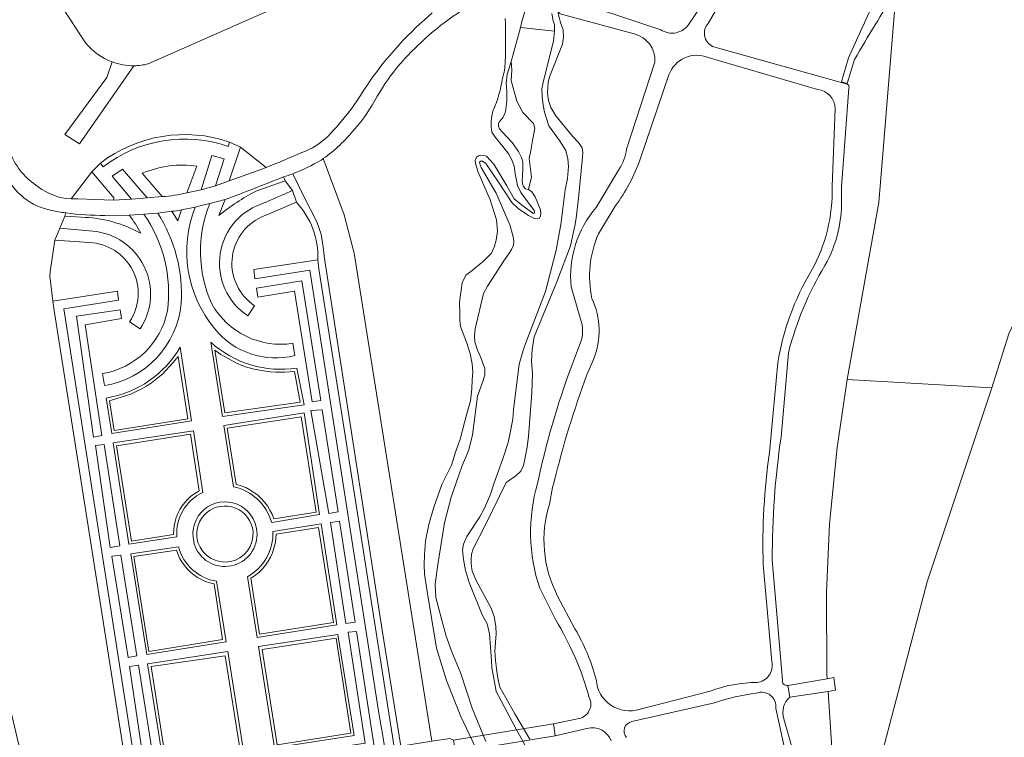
# Model space of a CAD drawing. Header units: metres. Extents: x 197700 to 204338, y 317132 to 325229.
# Tile 539 of 656: x 201965 to 202123, y 320244 to 320359. Entities that reach past the tile are written whole.
import ezdxf

# ---------------------------------------------------------------- set-up
doc = ezdxf.new("R2010")
doc.units = ezdxf.units.M
for name, color, linetype, lineweight in [('B-WE-GR-BEPLANTING_CULTUUR_BODEMBEDEKKER-GV', 90, 'Continuous', 18), ('B-WE-GR-BEPLANTING_CULTUUR_BOSPLANTSOEN-GV', 90, 'Continuous', 18), ('B-WE-GR-BEPLANTING_CULTUUR_HEESTERS-GV', 90, 'Continuous', 18), ('B-WE-GR-BOS_LOOF-GV', 40, 'Continuous', 13), ('B-WE-IE-TERREINAFSCHEIDING_KUNSTMATIG_HEKWERK-G', 20, 'IE-TERREINAFSCHEIDING-KUNSTMATIG', 18), ('B-WE-IE-TERREINAFSCHEIDING_KUNSTMATIG_MUUR-G', 90, 'IE-TERREINAFSCHEIDING-KUNSTMATIG-DICHT', 18), ('B-WE-IE-TERREINAFSCHEIDING_KUNSTMATIG_MUUR-GV', 90, 'Continuous', 18), ('B-WE-KW-KUNSTWERK_DEK-GV', 170, 'Continuous', 18), ('B-WE-KW-KUNSTWERK_STUW-G', 170, 'Continuous', 18), ('B-WE-OG-TERREIN_CULTUURSCHEIDING-GV', 7, 'Continuous', 18), ('B-WE-OG-WATER-GV', 130, 'Continuous', 18), ('B-WE-OG-WATER_GRACHT-GV', 160, 'Continuous', 18), ('B-WE-OG-WATER_GREPPEL-GV', 160, 'Continuous', 18), ('B-WE-OG-WATER_SLIK-GV', 130, 'Continuous', 18), ('B-WE-OG-WATER_SLOOT-GV', 120, 'Continuous', 18), ('B-WE-VH-ONVERHARD-GV', 252, 'Continuous', 18), ('B-WE-VH-VERHARDING_GESLOTEN-GV', 252, 'Continuous', 18), ('B-WE-VH-VERHARDING_OPEN-GV', 252, 'Continuous', 18)]:
    doc.layers.add(name, color=color, linetype=linetype, lineweight=lineweight)
doc.linetypes.add('IE-TERREINAFSCHEIDING-KUNSTMATIG', pattern='A,4,[82,NLCS.SHX,S=0.75,R=90,X=0,Y=0],4,-2', length=10)
doc.linetypes.add('IE-TERREINAFSCHEIDING-KUNSTMATIG-DICHT', pattern='A,8,-1,[82,NLCS.SHX,S=0.75,R=90,X=0,Y=0],-1', length=10)

msp = doc.modelspace()

# ---------------------------------------------------------------- linework, layer by layer
at = {"layer": 'B-WE-GR-BEPLANTING_CULTUUR_BODEMBEDEKKER-GV'}
for points in [[(202023.516, 320244.741), (202023.867, 320242.398), (202025.389, 320242.634), (202019.501, 320280.13), (202013.326, 320319.397), (202013.164, 320320.837), (202002.883, 320319.272), (202003.065, 320317.8), (202011.855, 320319.192), (202022.947, 320248.107)], [(202010.604, 320317.47), (202003.291, 320316.295), (202003.529, 320314.851), (202009.425, 320315.798), (202012.237, 320298.052), (202013.617, 320298.254)], [(201970.651, 320314.217), (201970.849, 320312.718), (201982.965, 320235.661), (201984.435, 320235.989), (201972.427, 320312.979), (201981.189, 320314.355), (201981.008, 320315.813)], [(201977.178, 320292.357), (201978.484, 320292.671), (201975.83, 320310.422), (201981.639, 320311.411), (201981.439, 320312.8), (201974.423, 320311.798)], [(202013.853, 320296.762), (202012.045, 320296.665), (202014.887, 320280.149), (202016.386, 320280.411)], [(201979.852, 320274.663), (201981.376, 320274.925), (201978.868, 320291.23), (201977.491, 320291.048)], [(202016.613, 320278.891), (202015.16, 320278.703), (202017.661, 320262.498), (202019.158, 320262.712)], [(201982.709, 320257.034), (201984.124, 320257.311), (201981.564, 320273.425), (201980.098, 320273.257)], [(202019.357, 320261.183), (202018.029, 320261.086), (202020.73, 320243.286), (202006.32, 320241.021), (202006.596, 320239.545), (202022.31, 320242.06)], [(201985.798, 320236.076), (202001.742, 320238.526), (202001.493, 320240.195), (201987.229, 320237.916), (201984.372, 320255.781), (201982.93, 320255.583)]]:
    msp.add_lwpolyline(points, close=True, dxfattribs=at)
at = {"layer": 'B-WE-GR-BEPLANTING_CULTUUR_BOSPLANTSOEN-GV'}
for points in [[(202072.669, 320358.691), (202079.737, 320369.085), (202077.947, 320369.432), (202073.183, 320370.356), (202069.597, 320378.032), (202066.723, 320384.765), (202062.257, 320386.95), (202057.356, 320389.348), (202057.33, 320389.016), (202057.223, 320387.433), (202056.489, 320382.517), (202055.823, 320378.363), (202054.923, 320372.063), (202054.047, 320369.786), (202053.319, 320368.65), (202052.702, 320367.833), (202052.023, 320366.941), (202051.724, 320365.999), (202051.546, 320364.964), (202051.505, 320363.959), (202051.554, 320362.724)], [(202082.319, 320370.166), (202081.499, 320368.743), (202075.77, 320358.798)], [(202098.059, 320301.625), (202103.135, 320330.028), (202105.937, 320364.004)], [(202063.907, 320357.122), (202051.787, 320360.397), (202052.541, 320363), (202068.152, 320357.785)], [(202052.511, 320357.746), (202052.576, 320356.603), (202052.382, 320355.462), (202050.303, 320350.209), (202050.066, 320349.282), (202049.97, 320347.611), (202050.145, 320346.416), (202050.537, 320345.305), (202051.314, 320343.96), (202053.985, 320340.699), (202054.939, 320339.698), (202055.562, 320338.814), (202055.627, 320338.052), (202055.577, 320337.348), (202054.938, 320330.727), (202054.576, 320327.536), (202054.365, 320326.289), (202053.679, 320323.11), (202051.473, 320317.295), (202047.85, 320308.461), (202047.51, 320306.438), (202047.431, 320304.595), (202047.564, 320302.597), (202047.488, 320299.519), (202046.932, 320292.545), (202046.732, 320290.794), (202046.395, 320289.137), (202046.123, 320287.829), (202045.718, 320286.949), (202044.888, 320286.195), (202043.338, 320285.098), (202040.149, 320278.53), (202038.067, 320274.436), (202037.8, 320273.616), (202037.76, 320272.732), (202037.738, 320272.031), (202037.91, 320270.871), (202038.52, 320269.402), (202040.96, 320264.913), (202041.435, 320263.583), (202041.724, 320262.056), (202041.727, 320260.821), (202041.548, 320258.034), (202041.624, 320256.54), (202041.882, 320254.8), (202042.066, 320253.442), (202042.329, 320252.281), (202044.725, 320247.96), (202047.154, 320243.898)], [(202076.462, 320355.093), (202098.032, 320349.031)], [(202062.67, 320338.622), (202067.198, 320352.566)], [(202099.243, 320353.013), (202098.065, 320349.124), (202097.134, 320349.398), (202098.253, 320353.284)], [(202098.34, 320348.374), (202097.172, 320332.561), (202097.139, 320331.225)], [(202009.146, 320334.67), (202010.976, 320330.894), (202012.964, 320326.952), (202013.662, 320324.938), (202013.984, 320322.897), (202014.199, 320321.044), (202023.456, 320261.41), (202026.463, 320242.8), (202031.446, 320243.572), (202018.998, 320321.914), (202017.354, 320328.058), (202014.002, 320337.094)], [(202014.002, 320337.094), (202013.831, 320336.973), (202013.655, 320336.851)], [(202057.79, 320329.25), (202061.395, 320335.262)], [(202055.201, 320311.543), (202053.785, 320316.489)], [(202123.967, 320308.948), (202121.255, 320300.299), (202110.906, 320269.143), (202101.919, 320234.965), (202096.098, 320235.021), (202094.982, 320251.571), (202088.866, 320250.662)], [(202053.819, 320303.738), (202055.115, 320307.157)], [(202088.629, 320305.94), (202087.444, 320292.38)], [(202088.523, 320252.536), (202094.844, 320253.608), (202094.794, 320254.352), (202094.746, 320267.466), (202095.203, 320278.465), (202096.426, 320290.747), (202098.059, 320301.625)], [(202086.047, 320272.709), (202087.662, 320253.401)], [(202051.246, 320263.127), (202048.749, 320268.147)], [(202076.777, 320249.734), (202063.529, 320246.728)], [(202090.373, 320225.017), (202090.332, 320230.026), (202090.263, 320232.259), (202086.588, 320248.831)], [(202056.312, 320245.617), (202051.236, 320244.43), (202050.922, 320246.379), (202055.064, 320247.232)], [(202087.903, 320247.199), (202089.993, 320239.833)]]:
    msp.add_lwpolyline(points, dxfattribs=at)
for points in [[(202098.253, 320353.284, 0.0057852), (202105.006, 320368.317)], [(202105.937, 320364.004, 0.0100603), (202099.243, 320353.013)], [(202051.554, 320362.724, 0.1140874), (202052.511, 320357.746)], [(202068.152, 320357.785, 0.4179046), (202072.669, 320358.691)], [(202075.77, 320358.798, 0.5006354), (202076.462, 320355.093)], [(202067.198, 320352.566, 0.3631031), (202063.907, 320357.122)], [(202098.032, 320349.031, -0.4260256), (202098.34, 320348.374)], [(202061.395, 320335.262, 0.1124929), (202062.67, 320338.622)], [(202013.655, 320336.851, -0.0470744), (202009.146, 320334.67)], [(202097.139, 320331.225, -0.1423482), (202094.478, 320319.928)], [(202053.785, 320316.489, -0.2055964), (202057.79, 320329.25)], [(202094.478, 320319.928, 0.0703898), (202088.629, 320305.94)], [(202055.115, 320307.157, 0.2093295), (202055.201, 320311.543)], [(202048.394, 320284.947, -0.0365694), (202053.819, 320303.738)], [(202087.444, 320292.38, 0.0370425), (202086.047, 320272.709)], [(202048.749, 320268.147, -0.1537468), (202048.394, 320284.947)], [(202056.695, 320250.577, 0.0694732), (202051.246, 320263.127)], [(202087.662, 320253.401, 0.5330212), (202088.523, 320252.536)], [(202083.529, 320251.284, 0.0523881), (202076.777, 320249.734)], [(202086.588, 320248.831, 0.5782862), (202083.529, 320251.284)], [(202055.064, 320247.232, 0.4873268), (202056.695, 320250.577)], [(202088.866, 320250.662, 0.3037871), (202087.903, 320247.199)], [(202063.529, 320246.728, 0.5971758), (202062.666, 320244.179)], [(202060.187, 320243.655, 0.389101), (202056.312, 320245.617)]]:
    msp.add_lwpolyline(points, format="xyb", dxfattribs=at)
at = {"layer": 'B-WE-GR-BEPLANTING_CULTUUR_HEESTERS-GV'}
for points in [[(202000.744, 320338.932), (201998.939, 320333.539)], [(202004.876, 320335.687), (202000.744, 320338.932)], [(201974.649, 320330.657), (201980.295, 320330.441), (201980.498, 320330.762), (201976.871, 320334.993), (201973.564, 320330.642)], [(201992.129, 320331.608), (201993.76, 320335.872)], [(201984.967, 320334.733), (201988.169, 320330.993)], [(202003.193, 320331.876), (202007.884, 320333.537), (202007.631, 320334.158)], [(202004.053, 320327.701), (202009.698, 320330.123), (202009.079, 320331.996), (202004.716, 320330.023)], [(201998.281, 320330.518), (201997.251, 320327.965)], [(201989.743, 320328.633), (201990.69, 320327.115), (201991.259, 320328.855)], [(201995.796, 320329.89), (201994.619, 320329.594), (201993.468, 320329.309)], [(201972.732, 320328.381), (201972.546, 320327.841)], [(201972.546, 320327.841), (201975.178, 320327.686)], [(201982.877, 320328.016), (201978.991, 320327.976)], [(201987.467, 320328.358), (201986.552, 320328.278), (201985.228, 320328.165)], [(201977.04, 320325.459), (201971.753, 320325.914), (201970.96, 320323.989), (201976.487, 320323.611)], [(202001.902, 320311.862), (202002.997, 320313.481)], [(201982.936, 320310.898), (201984.636, 320309.749)], [(201979.192, 320298.656), (201980.107, 320292.994), (201992.868, 320294.998), (201991.079, 320306.835)], [(201995.984, 320307.625), (201997.855, 320295.72), (202010.927, 320297.556), (202009.761, 320303.478)], [(202009.439, 320305.488), (202009.151, 320307.45)], [(201978.577, 320302.593), (201978.902, 320300.649)], [(202005.74, 320278.698), (202013.422, 320279.947), (202010.968, 320296.276), (201998.041, 320294.276), (201999.591, 320284.421)], [(201994.673, 320283.496), (201993.189, 320293.379), (201980.322, 320291.476), (201982.824, 320275.213), (201990.526, 320276.366)], [(202001.854, 320269.982), (202003.401, 320260.239), (202016.171, 320262.239), (202013.666, 320278.495), (202005.949, 320277.226)], [(201990.814, 320274.772), (201983.133, 320273.667), (201985.69, 320257.474), (201998.416, 320259.508), (201996.914, 320269.251)]]:
    msp.add_lwpolyline(points, dxfattribs=at)
for points in [[(201994.448, 320332.079), (201996.726, 320332.726), (201998.108, 320337.068), (201996.137, 320337.584)], [(201983.258, 320330.601), (201985.752, 320330.77), (201981.802, 320335.397), (201980.131, 320334.287)], [(201979.713, 320298.231), (201980.056, 320298.297), (201982.282, 320298.998), (201983.126, 320299.305), (201984.317, 320299.855), (201984.333, 320299.86), (201984.708, 320300.007), (201985.653, 320300.554), (201986.446, 320301.078), (201987.008, 320301.525), (201987.519, 320301.934), (201988.21, 320302.484), (201989.91, 320304.3), (201990.229, 320304.709), (201990.74, 320305.348), (201992.308, 320295.34), (201980.454, 320293.476)], [(201996.644, 320306.359), (201997.603, 320305.669), (201998.367, 320305.212), (201999.325, 320304.675), (202000.118, 320304.253), (202001.128, 320303.818), (202001.553, 320303.661), (202002.918, 320303.279), (202004.438, 320303.022), (202004.455, 320303.021), (202005.551, 320302.884), (202006.408, 320302.807), (202007.184, 320302.809), (202007.824, 320302.834), (202009.383, 320302.937), (202010.291, 320297.987), (201998.235, 320296.272)], [(202000.035, 320284.832), (201998.624, 320293.802), (202010.479, 320295.666), (202012.886, 320280.355), (202006.08, 320279.284), (202005.798, 320280), (202005.454, 320280.687), (202005.049, 320281.34), (202004.587, 320281.955), (202004.073, 320282.526), (202003.509, 320283.049), (202002.901, 320283.52), (202002.254, 320283.934), (202001.572, 320284.289), (202000.861, 320284.581), (202000.127, 320284.809)], [(201990.007, 320276.756), (201983.25, 320275.694), (201980.842, 320291.006), (201992.696, 320292.87), (201994.126, 320283.78), (201993.942, 320283.679), (201993.353, 320283.308), (201992.799, 320282.886), (201992.285, 320282.416), (201991.816, 320281.902), (201991.394, 320281.348), (201991.023, 320280.759), (201990.706, 320280.139), (201990.446, 320279.493), (201990.245, 320278.826), (201990.104, 320278.144), (201990.024, 320277.453)], [(202002.409, 320269.729), (202002.5, 320269.786), (202003.124, 320270.224), (202003.708, 320270.716), (202004.245, 320271.258), (202004.731, 320271.846), (202005.163, 320272.475), (202005.537, 320273.14), (202005.85, 320273.835), (202006.1, 320274.556), (202006.284, 320275.297), (202006.401, 320276.051), (202006.451, 320276.812), (202013.274, 320277.885), (202015.642, 320262.661), (202003.803, 320260.755)], [(201986.02, 320257.998), (201983.639, 320273.225), (201990.458, 320274.24), (201990.678, 320273.632), (201990.977, 320272.983), (201991.333, 320272.364), (201991.743, 320271.779), (201992.204, 320271.233), (201992.711, 320270.73), (201993.262, 320270.274), (201993.85, 320269.87), (201994.473, 320269.52), (201995.125, 320269.226), (201995.8, 320268.993), (201996.493, 320268.82), (201997.856, 320259.89)], [(202016.377, 320260.717), (202003.603, 320258.798), (202006.216, 320242.502), (202018.99, 320244.505)], [(202006.617, 320243.015), (202004.213, 320258.31), (202016.071, 320260.103), (202018.449, 320244.885)], [(201998.706, 320257.96), (201985.827, 320256.024), (201988.416, 320239.603), (202001.266, 320241.663)], [(202000.678, 320242.097), (201988.842, 320240.131), (201986.404, 320255.56), (201998.288, 320257.307)]]:
    msp.add_lwpolyline(points, close=True, dxfattribs=at)
for points in [[(201993.76, 320335.872, 0.1374435), (201984.967, 320334.733)], [(201998.939, 320333.539, 0.0125842), (202004.876, 320335.687)], [(202007.631, 320334.158, -0.0056661), (201998.281, 320330.518)], [(201997.251, 320327.965, -0.0480759), (202003.193, 320331.876)], [(201973.564, 320330.642, 0.0286043), (201974.649, 320330.657)], [(201988.169, 320330.993, 0.0473355), (201992.129, 320331.608)], [(201991.259, 320328.855, -0.0258317), (201989.743, 320328.633)], [(201993.468, 320329.309, 0.2758129), (201996.641, 320309.765)], [(201996.116, 320313.795, -0.2035388), (201995.796, 320329.89)], [(202004.716, 320330.023, 0.6409456), (202001.902, 320311.862)], [(201978.991, 320327.976, -0.0375232), (201972.732, 320328.381)], [(201975.178, 320327.686, -0.1211849), (201984.741, 320325.114)], [(201984.741, 320325.114, 0.0464774), (201982.877, 320328.016)], [(201985.228, 320328.165, -0.1884938), (201989.009, 320312.644)], [(201991.228, 320313.81, 0.158214), (201987.467, 320328.358)], [(202002.997, 320313.481, -0.5828542), (202004.053, 320327.701)], [(201984.636, 320309.749, 0.5676645), (201977.04, 320325.459)], [(201976.487, 320323.611, -0.5871983), (201982.936, 320310.898)], [(201978.902, 320300.649, 0.3397487), (201991.228, 320313.81)], [(202009.151, 320307.45, -0.3144501), (201996.116, 320313.795)], [(201989.009, 320312.644, -0.3132784), (201978.577, 320302.593)], [(201996.641, 320309.765, 0.2938529), (202009.439, 320305.488)], [(201991.079, 320306.835, -0.2239318), (201979.192, 320298.656)], [(202009.761, 320303.478, -0.2292445), (201995.984, 320307.625)], [(201999.591, 320284.421, -0.2796462), (202005.74, 320278.698)], [(201990.526, 320276.366, -0.3102215), (201994.673, 320283.496)], [(202005.949, 320277.226, -0.2791714), (202001.854, 320269.982)], [(201996.914, 320269.251, -0.2962888), (201990.814, 320274.772)]]:
    msp.add_lwpolyline(points, format="xyb", dxfattribs=at)
at = {"layer": 'B-WE-GR-BOS_LOOF-GV'}
for points in [[(202038.98, 320362.532, 0.0680998), (202028.639, 320354.729)], [(202043.191, 320352.651, 0.0194085), (202043.218, 320359.606)], [(202028.639, 320354.729, 0.0184063), (202026.255, 320352.18)], [(202026.255, 320352.18, 0.0453741), (202022.689, 320347.108)], [(202042.762, 320350.006, 0.0841208), (202043.191, 320352.651)], [(202075.736, 320353.338, 0.4236499), (202069.473, 320350.542)], [(202041.286, 320344.85, 0.0667966), (202042.762, 320350.006)], [(202096.109, 320345.061, 0.3919571), (202093.281, 320348.173)], [(202022.689, 320347.108, -0.0583735), (202018.999, 320341.756)], [(202041.06, 320341.326, -0.1207892), (202041.286, 320344.85)], [(202018.999, 320341.756, -0.0661949), (202014.002, 320337.094)], [(202064.863, 320337.006, -0.0748126), (202060.839, 320329.455)], [(202092.281, 320319.002, 0.1361242), (202095.641, 320332.647)], [(202058.154, 320325.032, 0.1555447), (202057.118, 320314.646)], [(202086.947, 320304.361, -0.0952259), (202092.281, 320319.002)], [(202057.118, 320314.646, -0.2077286), (202057.36, 320304.855)], [(202056.314, 320302.413, 0.029576), (202051.053, 320285.23)], [(202084.594, 320271.943, -0.0437966), (202085.594, 320289.933)], [(202050.282, 320281.649, 0.1939645), (202051.545, 320266.993)], [(202054.387, 320261.622, -0.0697498), (202057.797, 320253.467)], [(202083.613, 320253.003, 0.446896), (202085.956, 320256.354)], [(202057.797, 320253.467, 0.4880783), (202064.831, 320248.71)], [(202076.054, 320251.607, -0.0906656), (202083.613, 320253.003)]]:
    msp.add_lwpolyline(points, format="xyb", dxfattribs=at)
for points in [[(202093.281, 320348.173), (202075.736, 320353.338)], [(202069.473, 320350.542), (202064.863, 320337.006)], [(202095.641, 320332.647), (202096.109, 320345.061)], [(202038.958, 320241.437), (202036.1, 320247.531), (202033.769, 320253.312), (202032.172, 320258.526), (202030.667, 320267.599), (202030.242, 320270.393), (202030.203, 320271.951), (202030.236, 320273.49), (202030.403, 320275.717), (202030.954, 320278.356), (202031.743, 320281.156), (202033.028, 320284.767), (202034.562, 320287.904), (202035.235, 320289.962), (202035.98, 320292.038), (202036.979, 320295.977), (202037.635, 320298.217), (202037.853, 320300.117), (202037.921, 320301.511), (202037.989, 320302.869), (202037.911, 320304.156), (202037.601, 320305.808), (202037.003, 320307.643), (202036.014, 320310.171), (202035.914, 320311.096), (202035.927, 320312.418), (202035.889, 320314.067), (202035.977, 320314.877), (202036.139, 320315.956), (202036.314, 320317.149), (202036.869, 320318.358), (202037.618, 320318.93), (202039.7, 320320.649), (202040.999, 320321.94), (202041.499, 320323.058), (202041.725, 320323.998), (202041.939, 320325.445), (202041.812, 320327.276), (202040.777, 320330.496), (202038.838, 320334.918), (202038.461, 320336.319), (202038.399, 320336.786), (202038.589, 320337.313), (202038.912, 320337.542), (202039.223, 320337.651), (202039.702, 320337.593), (202040.218, 320337.463), (202041.373, 320336.222), (202043.47, 320332.731), (202044.633, 320330.657), (202046.033, 320329.494), (202047.656, 320328.319), (202047.884, 320328.332), (202047.907, 320328.511), (202047.834, 320328.763), (202046.772, 320330.21), (202045.689, 320331.676), (202045.173, 320332.787), (202044.795, 320334.654), (202044.622, 320335.852), (202044.283, 320336.905), (202043.785, 320337.824), (202042.794, 320339.021), (202041.65, 320340.478), (202041.06, 320341.326)], [(202014.002, 320337.094), (202017.354, 320328.058), (202018.998, 320321.914), (202031.446, 320243.572)], [(202060.839, 320329.455), (202058.154, 320325.032)], [(202057.36, 320304.855), (202056.314, 320302.413)], [(202085.594, 320289.933), (202086.947, 320304.361)], [(202051.053, 320285.23), (202050.803, 320284.321), (202050.282, 320281.649)], [(202085.956, 320256.354), (202084.594, 320271.943)], [(202051.545, 320266.993), (202054.387, 320261.622)], [(202064.831, 320248.71), (202076.054, 320251.607)]]:
    msp.add_lwpolyline(points, dxfattribs=at)
at = {"layer": 'B-WE-IE-TERREINAFSCHEIDING_KUNSTMATIG_HEKWERK-G'}
for points in [[(202098.059, 320301.625), (202103.135, 320330.028), (202105.937, 320364.004)], [(202145.874, 320348.383), (202139.709, 320338.77), (202131.208, 320323.471), (202126.554, 320314.488), (202123.967, 320308.948), (202121.255, 320300.299)], [(202121.255, 320300.299), (202098.059, 320301.625)]]:
    msp.add_lwpolyline(points, dxfattribs=at)
at = {"layer": 'B-WE-IE-TERREINAFSCHEIDING_KUNSTMATIG_MUUR-G'}
for points in [[(201993.243, 320275.643, -1.081177), (202003.366, 320277.273)], [(201993.825, 320275.761, -1.0702604), (202002.756, 320277.228)], [(202003.366, 320277.273, -0.9039133), (201993.305, 320275.271)], [(202002.756, 320277.228, -0.8902207), (201993.912, 320275.483)]]:
    msp.add_lwpolyline(points, format="xyb", dxfattribs=at)
for points in [[(201993.305, 320275.271), (201993.243, 320275.643)], [(201993.912, 320275.483), (201993.825, 320275.761)]]:
    msp.add_lwpolyline(points, dxfattribs=at)
at = {"layer": 'B-WE-IE-TERREINAFSCHEIDING_KUNSTMATIG_MUUR-GV'}
for points in [[(201998.987, 320339.756, 0.2499565), (201978.278, 320336.384)], [(201978.724, 320335.789, -0.2519411), (201998.779, 320339.047)]]:
    msp.add_lwpolyline(points, format="xyb", dxfattribs=at)
for points in [[(201998.779, 320339.047), (201998.987, 320339.756)], [(201978.278, 320336.384), (201978.724, 320335.789)]]:
    msp.add_lwpolyline(points, dxfattribs=at)
at = {"layer": 'B-WE-KW-KUNSTWERK_DEK-GV'}
msp.add_lwpolyline([(202035.253, 320241.806), (202051.236, 320244.43), (202050.922, 320246.379), (202034.923, 320243.767)], close=True, dxfattribs=at)
at = {"layer": 'B-WE-KW-KUNSTWERK_STUW-G'}
msp.add_lwpolyline([(202045.633, 320358.156), (202051.091, 320357.57)], dxfattribs=at)
at = {"layer": 'B-WE-OG-TERREIN_CULTUURSCHEIDING-GV'}
for points in [[(201975.891, 320355.684), (201965.52, 320371.622)], [(202031.032, 320372.274), (202000, 320358.523), (201985.948, 320352.295)], [(202029.439, 320358.65), (202030.22, 320359.332), (202031.476, 320360.486)], [(201941.421, 320357.619), (201937.823, 320356.62), (201938.049, 320355.82), (201937.314, 320355.612), (201937.088, 320356.412), (201935.103, 320355.83), (201952.316, 320294.968), (201957.403, 320275.738), (201965.12, 320243.215), (201965.121, 320243.215), (201965.543, 320241.647), (201965.495, 320241.636), (201967.721, 320232.257), (201982.965, 320235.661), (201970.849, 320312.718), (201970.651, 320314.217), (201970.138, 320318.212)], [(201983.635, 320351.997), (201974.927, 320339.485), (201972.577, 320340.97), (201979.317, 320350.128), (201980.161, 320352.601)], [(201998.987, 320339.756), (202000.744, 320338.932), (202004.876, 320335.687)], [(201973.564, 320330.642), (201976.871, 320334.993), (201978.278, 320336.384)], [(202007.631, 320334.158), (202007.884, 320333.537), (202009.079, 320331.996)], [(202013.164, 320320.837), (202013.326, 320319.397), (202019.501, 320280.13), (202025.389, 320242.634), (202026.463, 320242.8), (202023.456, 320261.41), (202014.199, 320321.044), (202013.984, 320322.897), (202013.662, 320324.938), (202012.964, 320326.952), (202010.976, 320330.894), (202009.146, 320334.67)], [(202009.079, 320331.996), (202009.698, 320330.123)], [(201970.96, 320323.989), (201971.753, 320325.914), (201972.546, 320327.841), (201972.732, 320328.381)]]:
    msp.add_lwpolyline(points, dxfattribs=at)
for points in [[(202098.059, 320301.625), (202121.255, 320300.299), (202123.967, 320308.948), (202126.554, 320314.488), (202131.208, 320323.471), (202139.709, 320338.77), (202145.874, 320348.383), (202146.799, 320349.826), (202153.14, 320361.528), (202107.378, 320367.947), (202105.937, 320364.004), (202103.135, 320330.028)], [(201979.713, 320298.231), (201980.454, 320293.476), (201992.308, 320295.34), (201990.74, 320305.348), (201990.229, 320304.709), (201989.91, 320304.3), (201988.21, 320302.484), (201987.519, 320301.934), (201987.008, 320301.525), (201986.446, 320301.078), (201985.653, 320300.554), (201984.708, 320300.007), (201984.333, 320299.86), (201984.317, 320299.855), (201983.126, 320299.305), (201982.282, 320298.998), (201980.056, 320298.297)], [(201996.644, 320306.359), (201998.235, 320296.272), (202010.291, 320297.987), (202009.383, 320302.937), (202007.824, 320302.834), (202007.184, 320302.809), (202006.408, 320302.807), (202005.551, 320302.884), (202004.455, 320303.021), (202004.438, 320303.022), (202002.918, 320303.279), (202001.553, 320303.661), (202001.128, 320303.818), (202000.118, 320304.253), (201999.325, 320304.675), (201998.367, 320305.212), (201997.603, 320305.669)], [(202121.255, 320300.299), (202098.059, 320301.625), (202096.426, 320290.747), (202095.203, 320278.465), (202094.746, 320267.466), (202094.794, 320254.352), (202094.844, 320253.608), (202095.933, 320253.793), (202096.198, 320251.752), (202094.982, 320251.571), (202096.098, 320235.021), (202101.919, 320234.965), (202110.906, 320269.143)], [(202000.035, 320284.832), (202000.127, 320284.809), (202000.861, 320284.581), (202001.572, 320284.289), (202002.254, 320283.934), (202002.901, 320283.52), (202003.509, 320283.049), (202004.073, 320282.526), (202004.587, 320281.955), (202005.049, 320281.34), (202005.454, 320280.687), (202005.798, 320280), (202006.08, 320279.284), (202012.886, 320280.355), (202010.479, 320295.666), (201998.624, 320293.802)], [(201990.007, 320276.756), (201990.024, 320277.453), (201990.104, 320278.144), (201990.245, 320278.826), (201990.446, 320279.493), (201990.706, 320280.139), (201991.023, 320280.759), (201991.394, 320281.348), (201991.816, 320281.902), (201992.285, 320282.416), (201992.799, 320282.886), (201993.353, 320283.308), (201993.942, 320283.679), (201994.126, 320283.78), (201992.696, 320292.87), (201980.842, 320291.006), (201983.25, 320275.694)], [(202002.409, 320269.729), (202003.803, 320260.755), (202015.642, 320262.661), (202013.274, 320277.885), (202006.451, 320276.812), (202006.401, 320276.051), (202006.284, 320275.297), (202006.1, 320274.556), (202005.85, 320273.835), (202005.537, 320273.14), (202005.163, 320272.475), (202004.731, 320271.846), (202004.245, 320271.258), (202003.708, 320270.716), (202003.124, 320270.224), (202002.5, 320269.786)], [(201986.02, 320257.998), (201997.856, 320259.89), (201996.493, 320268.82), (201995.8, 320268.993), (201995.125, 320269.226), (201994.473, 320269.52), (201993.85, 320269.87), (201993.262, 320270.274), (201992.711, 320270.73), (201992.204, 320271.233), (201991.743, 320271.779), (201991.333, 320272.364), (201990.977, 320272.983), (201990.678, 320273.632), (201990.458, 320274.24), (201983.639, 320273.225)], [(202006.617, 320243.015), (202018.449, 320244.885), (202016.071, 320260.103), (202004.213, 320258.31)], [(202000.678, 320242.097), (201998.288, 320257.307), (201986.404, 320255.56), (201988.842, 320240.131)]]:
    msp.add_lwpolyline(points, close=True, dxfattribs=at)
for points in [[(202020.605, 320348.25, -0.0573904), (202029.439, 320358.65)], [(201980.161, 320352.601, -0.1368747), (201975.891, 320355.684)], [(201985.948, 320352.295, -0.0596201), (201983.635, 320351.997)], [(202014.776, 320340.716, 0.0611461), (202020.605, 320348.25)], [(201978.278, 320336.384, -0.2499565), (201998.987, 320339.756)], [(202010.553, 320338.064, 0.1117054), (202014.776, 320340.716)], [(202004.876, 320335.687, 0.0122867), (202010.553, 320338.064)], [(201963.877, 320337.836, 0.154624), (201968.288, 320332.575)], [(201970.447, 320328.766, -0.2424237), (201962.987, 320334.654)], [(202009.146, 320334.67, -0.0148348), (202007.631, 320334.158)], [(201968.288, 320332.575, 0.1544699), (201973.564, 320330.642)], [(202009.698, 320330.123, -0.1983798), (202013.164, 320320.837)], [(201972.732, 320328.381, -0.0138376), (201970.447, 320328.766)], [(201970.138, 320318.212, -0.006859), (201970.96, 320323.989)]]:
    msp.add_lwpolyline(points, format="xyb", dxfattribs=at)
at = {"layer": 'B-WE-OG-WATER-GV'}
for points in [[(202047.337, 320364.044), (202045.828, 320358.894), (202045.633, 320358.156), (202051.091, 320357.57), (202051.121, 320357.861), (202051.09, 320358.595), (202050.893, 320359.191), (202050.665, 320360.383)], [(202047.445, 320241.097), (202044.953, 320245.517), (202042.56, 320250.049), (202041.758, 320251.565), (202041.544, 320252.765), (202041.062, 320255.334), (202041.018, 320256.56), (202040.665, 320260.818), (202040.315, 320262.428), (202039.498, 320263.859), (202037.421, 320269.064), (202036.834, 320271), (202036.499, 320272.737), (202036.36, 320274.302), (202036.524, 320275.216), (202037.029, 320276.423), (202039.131, 320279.587), (202039.82, 320280.89), (202040.8, 320283.064), (202041.411, 320285.045), (202042.844, 320288.905), (202043.687, 320291.518), (202043.998, 320293.079), (202044.4, 320295.273), (202044.542, 320296.779), (202045.417, 320304.111), (202046.228, 320306.846), (202049.661, 320315.779), (202051.38, 320322.42), (202052.101, 320326.52), (202052.838, 320332.062), (202053.179, 320333.884), (202053.339, 320335.85), (202053.263, 320337.048), (202052.934, 320338.4), (202051.898, 320339.978), (202050.202, 320342.373), (202049.484, 320344.567), (202049.306, 320345.695), (202049.116, 320347.013), (202049.091, 320348.316), (202049.331, 320349.553), (202050.925, 320355.927), (202051.091, 320357.57), (202045.633, 320358.156), (202044.437, 320353.648), (202044.142, 320352.687), (202044.284, 320351.267), (202044.134, 320349.615), (202045.053, 320346.301), (202046.044, 320344.469), (202047.724, 320342.728), (202047.972, 320341.998), (202047.544, 320339.695), (202047.304, 320338.404), (202047.064, 320337.113), (202047.394, 320334.11), (202046.923, 320332.112), (202047.461, 320331.753), (202048.022, 320330.943), (202048.839, 320328.858), (202048.901, 320328.295), (202048.878, 320327.9), (202048.724, 320327.552), (202048.425, 320327.419), (202047.885, 320327.5), (202046.949, 320327.964), (202045.305, 320329.085), (202044.285, 320330.048), (202042.145, 320333.31), (202040.085, 320336.333), (202039.545, 320336.678), (202039.329, 320336.702), (202039.257, 320336.689), (202039.102, 320336.509), (202039.164, 320336.114), (202039.369, 320335.647), (202041.734, 320331.547), (202043.923, 320326.46), (202044.443, 320324.734), (202044.596, 320323.892), (202044.527, 320323.2), (202044.223, 320322.511), (202043.709, 320321.749), (202042.856, 320320.497), (202041.173, 320317.843), (202040.382, 320316.639), (202039.74, 320315.421), (202038.373, 320309.747), (202038.288, 320308.585), (202038.353, 320307.707), (202038.748, 320306.331), (202039.268, 320305.163), (202039.582, 320304.394), (202039.93, 320303.401), (202039.958, 320302.412), (202039.677, 320301.499), (202039.22, 320300.317), (202038.762, 320298.961), (202037.934, 320292.738), (202037.378, 320290.332), (202036.227, 320287.685), (202034.55, 320282.765), (202033.474, 320278.619), (202032.391, 320271.946), (202031.953, 320268.795), (202032.05, 320266.656), (202033.25, 320262.202), (202033.748, 320260.449), (202034.625, 320257.938), (202036.1, 320254.464), (202037.923, 320248.906), (202040.115, 320243.53)]]:
    msp.add_lwpolyline(points, dxfattribs=at)
at = {"layer": 'B-WE-OG-WATER_GRACHT-GV'}
for points in [[(201965.52, 320371.622), (201975.891, 320355.684)], [(201985.948, 320352.295), (202000, 320358.523), (202031.032, 320372.274)]]:
    msp.add_lwpolyline(points, dxfattribs=at)
for points in [[(201975.891, 320355.684, 0.1368747), (201980.161, 320352.601)], [(201980.161, 320352.601, 0.0905513), (201983.635, 320351.997)], [(201983.635, 320351.997, 0.0596201), (201985.948, 320352.295)]]:
    msp.add_lwpolyline(points, format="xyb", dxfattribs=at)
at = {"layer": 'B-WE-OG-WATER_GREPPEL-GV'}
msp.add_lwpolyline([(201980.161, 320352.601), (201979.317, 320350.128), (201972.577, 320340.97), (201974.927, 320339.485), (201983.635, 320351.997)], dxfattribs=at)
msp.add_lwpolyline([(201983.635, 320351.997, -0.0905513), (201980.161, 320352.601)], format="xyb", dxfattribs=at)
at = {"layer": 'B-WE-OG-WATER_SLIK-GV'}
msp.add_lwpolyline([(202046.044, 320344.469), (202045.053, 320346.301), (202044.134, 320349.615), (202044.284, 320351.267), (202044.142, 320352.687), (202043.506, 320350.615), (202043.379, 320349.222), (202043.451, 320347.939), (202043.477, 320346.304), (202043.229, 320344.581), (202042.812, 320343.627), (202042.251, 320342.99), (202042.132, 320342.666), (202042.122, 320342.282), (202042.303, 320341.864), (202042.76, 320341.35), (202044.295, 320339.662), (202045.343, 320338.24), (202045.801, 320337.272), (202046.008, 320336.577), (202046.035, 320335.655), (202045.956, 320334.253), (202045.923, 320333.534), (202045.961, 320333.019), (202046.154, 320332.6), (202046.479, 320332.266), (202046.923, 320332.112), (202047.394, 320334.11), (202047.064, 320337.113), (202047.304, 320338.404), (202047.544, 320339.695), (202047.972, 320341.998), (202047.724, 320342.728)], close=True, dxfattribs=at)
at = {"layer": 'B-WE-OG-WATER_SLOOT-GV'}
for points in [[(202040.115, 320243.53), (202037.923, 320248.906), (202036.1, 320254.464), (202034.625, 320257.938), (202033.748, 320260.449), (202033.25, 320262.202), (202032.05, 320266.656), (202031.953, 320268.795), (202032.391, 320271.946), (202033.474, 320278.619), (202034.55, 320282.765), (202036.227, 320287.685), (202037.378, 320290.332), (202037.934, 320292.738), (202038.762, 320298.961), (202039.22, 320300.317), (202039.677, 320301.499), (202039.958, 320302.412), (202039.93, 320303.401), (202039.582, 320304.394), (202039.268, 320305.163), (202038.748, 320306.331), (202038.353, 320307.707), (202038.288, 320308.585), (202038.373, 320309.747), (202039.74, 320315.421), (202040.382, 320316.639), (202041.173, 320317.843), (202042.856, 320320.497), (202043.709, 320321.749), (202044.223, 320322.511), (202044.527, 320323.2), (202044.596, 320323.892), (202044.443, 320324.734), (202043.923, 320326.46), (202041.734, 320331.547), (202039.369, 320335.647), (202039.164, 320336.114), (202039.102, 320336.509), (202039.257, 320336.689), (202039.329, 320336.702), (202039.545, 320336.678), (202040.085, 320336.333), (202042.145, 320333.31), (202044.285, 320330.048), (202045.305, 320329.085), (202046.949, 320327.964), (202047.885, 320327.5), (202048.425, 320327.419), (202048.724, 320327.552), (202048.878, 320327.9), (202048.901, 320328.295), (202048.839, 320328.858), (202048.022, 320330.943), (202047.461, 320331.753), (202046.923, 320332.112), (202046.479, 320332.266), (202046.154, 320332.6), (202045.961, 320333.019), (202045.923, 320333.534), (202045.956, 320334.253), (202046.035, 320335.655), (202046.008, 320336.577), (202045.801, 320337.272), (202045.343, 320338.24), (202044.295, 320339.662), (202042.76, 320341.35), (202042.303, 320341.864), (202042.122, 320342.282), (202042.132, 320342.666), (202042.251, 320342.99), (202042.812, 320343.627), (202043.229, 320344.581), (202043.477, 320346.304), (202043.451, 320347.939), (202043.379, 320349.222), (202043.506, 320350.615), (202044.142, 320352.687), (202044.437, 320353.648), (202045.633, 320358.156), (202045.828, 320358.894), (202047.337, 320364.044)], [(202050.665, 320360.383), (202050.893, 320359.191), (202051.09, 320358.595), (202051.121, 320357.861), (202051.091, 320357.57), (202050.925, 320355.927), (202049.331, 320349.553), (202049.091, 320348.316), (202049.116, 320347.013), (202049.306, 320345.695), (202049.484, 320344.567), (202050.202, 320342.373), (202051.898, 320339.978), (202052.934, 320338.4), (202053.263, 320337.048), (202053.339, 320335.85), (202053.179, 320333.884), (202052.838, 320332.062), (202052.101, 320326.52), (202051.38, 320322.42), (202049.661, 320315.779), (202046.228, 320306.846), (202045.417, 320304.111), (202044.542, 320296.779), (202044.4, 320295.273), (202043.998, 320293.079), (202043.687, 320291.518), (202042.844, 320288.905), (202041.411, 320285.045), (202040.8, 320283.064), (202039.82, 320280.89), (202039.131, 320279.587), (202037.029, 320276.423), (202036.524, 320275.216), (202036.36, 320274.302), (202036.499, 320272.737), (202036.834, 320271), (202037.421, 320269.064), (202039.498, 320263.859), (202040.315, 320262.428), (202040.665, 320260.818), (202041.018, 320256.56), (202041.062, 320255.334), (202041.544, 320252.765), (202041.758, 320251.565), (202042.56, 320250.049), (202044.953, 320245.517), (202047.445, 320241.097)], [(202047.154, 320243.898), (202044.725, 320247.96), (202042.329, 320252.281), (202042.066, 320253.442), (202041.882, 320254.8), (202041.624, 320256.54), (202041.548, 320258.034), (202041.727, 320260.821), (202041.724, 320262.056), (202041.435, 320263.583), (202040.96, 320264.913), (202038.52, 320269.402), (202037.91, 320270.871), (202037.738, 320272.031), (202037.76, 320272.732), (202037.8, 320273.616), (202038.067, 320274.436), (202040.149, 320278.53), (202043.338, 320285.098), (202044.888, 320286.195), (202045.718, 320286.949), (202046.123, 320287.829), (202046.395, 320289.137), (202046.732, 320290.794), (202046.932, 320292.545), (202047.488, 320299.519), (202047.564, 320302.597), (202047.431, 320304.595), (202047.51, 320306.438), (202047.85, 320308.461), (202051.473, 320317.295), (202053.679, 320323.11), (202054.365, 320326.289), (202054.576, 320327.536), (202054.938, 320330.727), (202055.577, 320337.348), (202055.627, 320338.052), (202055.562, 320338.814), (202054.939, 320339.698), (202053.985, 320340.699), (202051.314, 320343.96), (202050.537, 320345.305), (202050.145, 320346.416), (202049.97, 320347.611), (202050.066, 320349.282), (202050.303, 320350.209), (202052.382, 320355.462), (202052.576, 320356.603), (202052.511, 320357.746)], [(202041.06, 320341.326), (202041.65, 320340.478), (202042.794, 320339.021), (202043.785, 320337.824), (202044.283, 320336.905), (202044.622, 320335.852), (202044.795, 320334.654), (202045.173, 320332.787), (202045.689, 320331.676), (202046.772, 320330.21), (202047.834, 320328.763), (202047.907, 320328.511), (202047.884, 320328.332), (202047.656, 320328.319), (202046.033, 320329.494), (202044.633, 320330.657), (202043.47, 320332.731), (202041.373, 320336.222), (202040.218, 320337.463), (202039.702, 320337.593), (202039.223, 320337.651), (202038.912, 320337.542), (202038.589, 320337.313), (202038.399, 320336.786), (202038.461, 320336.319), (202038.838, 320334.918), (202040.777, 320330.496), (202041.812, 320327.276), (202041.939, 320325.445), (202041.725, 320323.998), (202041.499, 320323.058), (202040.999, 320321.94), (202039.7, 320320.649), (202037.618, 320318.93), (202036.869, 320318.358), (202036.314, 320317.149), (202036.139, 320315.956), (202035.977, 320314.877), (202035.889, 320314.067), (202035.927, 320312.418), (202035.914, 320311.096), (202036.014, 320310.171), (202037.003, 320307.643), (202037.601, 320305.808), (202037.911, 320304.156), (202037.989, 320302.869), (202037.921, 320301.511), (202037.853, 320300.117), (202037.635, 320298.217), (202036.979, 320295.977), (202035.98, 320292.038), (202035.235, 320289.962), (202034.562, 320287.904), (202033.028, 320284.767), (202031.743, 320281.156), (202030.954, 320278.356), (202030.403, 320275.717), (202030.236, 320273.49), (202030.203, 320271.951), (202030.242, 320270.393), (202030.667, 320267.599), (202032.172, 320258.526), (202033.769, 320253.312), (202036.1, 320247.531), (202038.958, 320241.437)]]:
    msp.add_lwpolyline(points, dxfattribs=at)
for points in [[(202052.511, 320357.746, -0.1140874), (202051.554, 320362.724)], [(202043.218, 320359.606, -0.0194085), (202043.191, 320352.651)], [(202043.191, 320352.651, -0.0841208), (202042.762, 320350.006)], [(202042.762, 320350.006, -0.0667966), (202041.286, 320344.85)], [(202041.286, 320344.85, 0.1207892), (202041.06, 320341.326)]]:
    msp.add_lwpolyline(points, format="xyb", dxfattribs=at)
at = {"layer": 'B-WE-VH-ONVERHARD-GV'}
for points in [[(202094.125, 320392.892), (202081.012, 320370.959), (202079.737, 320369.085), (202072.669, 320358.691)], [(202075.77, 320358.798), (202081.499, 320368.743), (202082.319, 320370.166)], [(202068.152, 320357.785), (202052.541, 320363), (202051.787, 320360.397), (202063.907, 320357.122)], [(202098.032, 320349.031), (202076.462, 320355.093)], [(202067.198, 320352.566), (202062.67, 320338.622)], [(202075.736, 320353.338), (202093.281, 320348.173)], [(202098.253, 320353.284), (202097.134, 320349.398), (202098.065, 320349.124), (202099.243, 320353.013)], [(202064.863, 320337.006), (202069.473, 320350.542)], [(202097.139, 320331.225), (202097.172, 320332.561), (202098.34, 320348.374)], [(202096.109, 320345.061), (202095.641, 320332.647)], [(202061.395, 320335.262), (202057.79, 320329.25)], [(202058.154, 320325.032), (202060.839, 320329.455)], [(202053.785, 320316.489), (202055.201, 320311.543)], [(202055.115, 320307.157), (202053.819, 320303.738)], [(202056.314, 320302.413), (202057.36, 320304.855)], [(202087.444, 320292.38), (202088.629, 320305.94)], [(202086.947, 320304.361), (202085.594, 320289.933)], [(202050.282, 320281.649), (202050.803, 320284.321), (202051.053, 320285.23)], [(202084.594, 320271.943), (202085.956, 320256.354)], [(202087.662, 320253.401), (202086.047, 320272.709)], [(202048.749, 320268.147), (202051.246, 320263.127)], [(202054.387, 320261.622), (202051.545, 320266.993)], [(202076.054, 320251.607), (202064.831, 320248.71)], [(202088.866, 320250.662), (202088.523, 320252.536)], [(202063.529, 320246.728), (202076.777, 320249.734)], [(202086.588, 320248.831), (202090.263, 320232.259), (202090.332, 320230.026), (202090.373, 320225.017)], [(202055.064, 320247.232), (202050.922, 320246.379), (202051.236, 320244.43), (202056.312, 320245.617)], [(202089.993, 320239.833), (202087.903, 320247.199)]]:
    msp.add_lwpolyline(points, dxfattribs=at)
for points in [[(202105.006, 320368.317, -0.0057852), (202098.253, 320353.284)], [(202099.243, 320353.013, -0.0100603), (202105.937, 320364.004)], [(202072.669, 320358.691, -0.4179046), (202068.152, 320357.785)], [(202076.462, 320355.093, -0.5006354), (202075.77, 320358.798)], [(202063.907, 320357.122, -0.3631031), (202067.198, 320352.566)], [(202069.473, 320350.542, -0.4236499), (202075.736, 320353.338)], [(202098.34, 320348.374, 0.4260256), (202098.032, 320349.031)], [(202093.281, 320348.173, -0.3919571), (202096.109, 320345.061)], [(202062.67, 320338.622, -0.1124929), (202061.395, 320335.262)], [(202060.839, 320329.455, 0.0748126), (202064.863, 320337.006)], [(202095.641, 320332.647, -0.1361242), (202092.281, 320319.002)], [(202094.478, 320319.928, 0.1423482), (202097.139, 320331.225)], [(202057.79, 320329.25, 0.2055964), (202053.785, 320316.489)], [(202057.118, 320314.646, -0.1555447), (202058.154, 320325.032)], [(202088.629, 320305.94, -0.0703898), (202094.478, 320319.928)], [(202092.281, 320319.002, 0.0952259), (202086.947, 320304.361)], [(202057.36, 320304.855, 0.2077286), (202057.118, 320314.646)], [(202055.201, 320311.543, -0.2093295), (202055.115, 320307.157)], [(202053.819, 320303.738, 0.0365694), (202048.394, 320284.947)], [(202051.053, 320285.23, -0.029576), (202056.314, 320302.413)], [(202086.047, 320272.709, -0.0370425), (202087.444, 320292.38)], [(202085.594, 320289.933, 0.0437966), (202084.594, 320271.943)], [(202048.394, 320284.947, 0.1537468), (202048.749, 320268.147)], [(202051.545, 320266.993, -0.1939645), (202050.282, 320281.649)], [(202051.246, 320263.127, -0.0694732), (202056.695, 320250.577)], [(202057.797, 320253.467, 0.0697498), (202054.387, 320261.622)], [(202085.956, 320256.354, -0.446896), (202083.613, 320253.003)], [(202064.831, 320248.71, -0.4880783), (202057.797, 320253.467)], [(202083.613, 320253.003, 0.0906656), (202076.054, 320251.607)], [(202088.523, 320252.536, -0.5330212), (202087.662, 320253.401)], [(202076.777, 320249.734, -0.0523881), (202083.529, 320251.284)], [(202083.529, 320251.284, -0.5782862), (202086.588, 320248.831)], [(202056.695, 320250.577, -0.4873268), (202055.064, 320247.232)], [(202087.903, 320247.199, -0.3037871), (202088.866, 320250.662)], [(202062.666, 320244.179, -0.5971758), (202063.529, 320246.728)], [(202056.312, 320245.617, -0.389101), (202060.187, 320243.655)]]:
    msp.add_lwpolyline(points, format="xyb", dxfattribs=at)
msp.add_lwpolyline([(202094.982, 320251.571), (202096.198, 320251.752), (202095.933, 320253.793), (202094.844, 320253.608), (202088.523, 320252.536), (202088.866, 320250.662)], close=True, dxfattribs=at)
at = {"layer": 'B-WE-VH-VERHARDING_GESLOTEN-GV'}
for points in [[(202028.639, 320354.729, -0.0680998), (202038.98, 320362.532)], [(202029.439, 320358.65, 0.0573904), (202020.605, 320348.25)], [(202026.255, 320352.18, -0.0184063), (202028.639, 320354.729)], [(202022.689, 320347.108, -0.0453741), (202026.255, 320352.18)], [(202020.605, 320348.25, -0.0611461), (202014.776, 320340.716)], [(202018.999, 320341.756, 0.0583735), (202022.689, 320347.108)], [(202014.002, 320337.094, 0.0661949), (202018.999, 320341.756)], [(202014.776, 320340.716, -0.1117054), (202010.553, 320338.064)], [(202010.553, 320338.064, -0.0122867), (202004.876, 320335.687)], [(201968.288, 320332.575, -0.154624), (201963.877, 320337.836)], [(202009.146, 320334.67, 0.0470744), (202013.655, 320336.851)], [(202004.876, 320335.687, -0.0125842), (201998.939, 320333.539)], [(201962.987, 320334.654, 0.2424237), (201970.447, 320328.766)], [(201998.281, 320330.518, 0.0056661), (202007.631, 320334.158)], [(202007.631, 320334.158, 0.0148348), (202009.146, 320334.67)], [(201973.564, 320330.642, -0.1544699), (201968.288, 320332.575)], [(202003.193, 320331.876, 0.0480759), (201997.251, 320327.965)], [(201974.649, 320330.657, -0.0286043), (201973.564, 320330.642)], [(201992.129, 320331.608, -0.0473355), (201988.169, 320330.993)], [(202013.164, 320320.837, 0.1983798), (202009.698, 320330.123)], [(201970.447, 320328.766, 0.0138376), (201972.732, 320328.381)], [(201989.743, 320328.633, 0.0258317), (201991.259, 320328.855)], [(201996.641, 320309.765, -0.2758129), (201993.468, 320329.309)], [(201995.796, 320329.89, 0.2035388), (201996.116, 320313.795)], [(202001.902, 320311.862, -0.6409456), (202004.716, 320330.023)], [(201972.732, 320328.381, 0.0375232), (201978.991, 320327.976)], [(201984.741, 320325.114, 0.1211849), (201975.178, 320327.686)], [(201982.877, 320328.016, -0.0464774), (201984.741, 320325.114)], [(201989.009, 320312.644, 0.1884938), (201985.228, 320328.165)], [(201987.467, 320328.358, -0.158214), (201991.228, 320313.81)], [(202004.053, 320327.701, 0.5828542), (202002.997, 320313.481)], [(201977.04, 320325.459, -0.5676645), (201984.636, 320309.749)], [(201970.96, 320323.989, 0.006859), (201970.138, 320318.212)], [(201982.936, 320310.898, 0.5871983), (201976.487, 320323.611)], [(201991.228, 320313.81, -0.3397487), (201978.902, 320300.649)], [(201996.116, 320313.795, 0.3144501), (202009.151, 320307.45)], [(201978.577, 320302.593, 0.3132784), (201989.009, 320312.644)], [(202009.439, 320305.488, -0.2938529), (201996.641, 320309.765)], [(201979.192, 320298.656, 0.2239318), (201991.079, 320306.835)], [(201995.984, 320307.625, 0.2292445), (202009.761, 320303.478)], [(202005.74, 320278.698, 0.2796462), (201999.591, 320284.421)], [(201994.673, 320283.496, 0.3102215), (201990.526, 320276.366)], [(202001.854, 320269.982, 0.2791714), (202005.949, 320277.226)], [(201990.814, 320274.772, 0.2962888), (201996.914, 320269.251)]]:
    msp.add_lwpolyline(points, format="xyb", dxfattribs=at)
for points in [[(202031.476, 320360.486), (202030.22, 320359.332), (202029.439, 320358.65)], [(202013.655, 320336.851), (202013.831, 320336.973), (202014.002, 320337.094)], [(201998.939, 320333.539), (201996.726, 320332.726), (201994.448, 320332.079), (201992.129, 320331.608)], [(202004.716, 320330.023), (202009.079, 320331.996), (202007.884, 320333.537), (202003.193, 320331.876)], [(201988.169, 320330.993), (201985.752, 320330.77), (201983.258, 320330.601), (201980.295, 320330.441), (201974.649, 320330.657)], [(201991.259, 320328.855), (201993.468, 320329.309), (201994.619, 320329.594), (201995.796, 320329.89), (201998.281, 320330.518)], [(201997.251, 320327.965), (201998.281, 320330.518), (201995.796, 320329.89)], [(202009.698, 320330.123), (202004.053, 320327.701)], [(201978.991, 320327.976), (201982.877, 320328.016), (201985.228, 320328.165), (201986.552, 320328.278), (201987.467, 320328.358), (201989.743, 320328.633)], [(201993.468, 320329.309), (201991.259, 320328.855), (201990.69, 320327.115), (201989.743, 320328.633), (201987.467, 320328.358)], [(201975.178, 320327.686), (201972.546, 320327.841), (201971.753, 320325.914), (201977.04, 320325.459)], [(201985.228, 320328.165), (201982.877, 320328.016)], [(201976.487, 320323.611), (201970.96, 320323.989)], [(202014.695, 320235.589), (202014.581, 320236.788), (202007.27, 320235.563), (202007.099, 320236.508), (202006.978, 320237.175), (202025.774, 320240.091), (202026.873, 320240.262), (202031.85, 320241.034), (202034.594, 320241.46), (202035.253, 320241.806), (202034.923, 320243.767), (202034.393, 320244.028), (202031.446, 320243.572), (202026.463, 320242.8), (202025.389, 320242.634), (202023.867, 320242.398), (202023.516, 320244.741), (202022.947, 320248.107), (202011.855, 320319.192), (202003.065, 320317.8), (202002.883, 320319.272), (202013.164, 320320.837)], [(201970.138, 320318.212), (201970.651, 320314.217), (201981.008, 320315.813), (201981.189, 320314.355), (201972.427, 320312.979), (201984.435, 320235.989), (201982.965, 320235.661), (201967.721, 320232.257), (201967.398, 320232.185), (201968.807, 320230.886), (201983.297, 320233.085), (202002.059, 320235.932), (202002.395, 320234.644), (201994.969, 320233.556), (201995.281, 320232.172)], [(202002.997, 320313.481), (202001.902, 320311.862)], [(201984.636, 320309.749), (201982.936, 320310.898)], [(201991.079, 320306.835), (201992.868, 320294.998), (201980.107, 320292.994), (201979.192, 320298.656)], [(202009.761, 320303.478), (202010.927, 320297.556), (201997.855, 320295.72), (201995.984, 320307.625)], [(202009.151, 320307.45), (202009.439, 320305.488)], [(201978.902, 320300.649), (201978.577, 320302.593)], [(201999.591, 320284.421), (201998.041, 320294.276), (202010.968, 320296.276), (202013.422, 320279.947), (202005.74, 320278.698)], [(201990.526, 320276.366), (201982.824, 320275.213), (201980.322, 320291.476), (201993.189, 320293.379), (201994.673, 320283.496)], [(202005.949, 320277.226), (202013.666, 320278.495), (202016.171, 320262.239), (202003.401, 320260.239), (202001.854, 320269.982)], [(201996.914, 320269.251), (201998.416, 320259.508), (201985.69, 320257.474), (201983.133, 320273.667), (201990.814, 320274.772)]]:
    msp.add_lwpolyline(points, dxfattribs=at)
for points in [[(202010.604, 320317.47), (202013.617, 320298.254), (202012.237, 320298.052), (202009.425, 320315.798), (202003.529, 320314.851), (202003.291, 320316.295)], [(201977.178, 320292.357), (201974.423, 320311.798), (201981.439, 320312.8), (201981.639, 320311.411), (201975.83, 320310.422), (201978.484, 320292.671)], [(202013.853, 320296.762), (202016.386, 320280.411), (202014.887, 320280.149), (202012.045, 320296.665)], [(201979.852, 320274.663), (201977.491, 320291.048), (201978.868, 320291.23), (201981.376, 320274.925)], [(202016.613, 320278.891), (202019.158, 320262.712), (202017.661, 320262.498), (202015.16, 320278.703)], [(201982.709, 320257.034), (201980.098, 320273.257), (201981.564, 320273.425), (201984.124, 320257.311)], [(202016.377, 320260.717), (202018.99, 320244.505), (202006.216, 320242.502), (202003.603, 320258.798)], [(202019.357, 320261.183), (202022.31, 320242.06), (202006.596, 320239.545), (202006.32, 320241.021), (202020.73, 320243.286), (202018.029, 320261.086)], [(201998.706, 320257.96), (202001.266, 320241.663), (201988.416, 320239.603), (201985.827, 320256.024)], [(201985.798, 320236.076), (201982.93, 320255.583), (201984.372, 320255.781), (201987.229, 320237.916), (202001.493, 320240.195), (202001.742, 320238.526)], [(202051.236, 320244.43), (202050.922, 320246.379), (202034.923, 320243.767), (202035.253, 320241.806)]]:
    msp.add_lwpolyline(points, close=True, dxfattribs=at)
at = {"layer": 'B-WE-VH-VERHARDING_OPEN-GV'}
for points in [[(201998.779, 320339.047, 0.2519411), (201978.724, 320335.789)], [(201984.967, 320334.733, -0.1374435), (201993.76, 320335.872)]]:
    msp.add_lwpolyline(points, format="xyb", dxfattribs=at)
for points in [[(201993.76, 320335.872), (201992.129, 320331.608), (201994.448, 320332.079), (201996.137, 320337.584), (201998.108, 320337.068), (201996.726, 320332.726), (201998.939, 320333.539), (202000.744, 320338.932), (201998.987, 320339.756), (201998.779, 320339.047)], [(201978.724, 320335.789), (201978.278, 320336.384), (201976.871, 320334.993), (201980.498, 320330.762), (201980.295, 320330.441), (201983.258, 320330.601), (201980.131, 320334.287), (201981.802, 320335.397), (201985.752, 320330.77), (201988.169, 320330.993), (201984.967, 320334.733)]]:
    msp.add_lwpolyline(points, dxfattribs=at)

doc.saveas('drawing.dxf')
